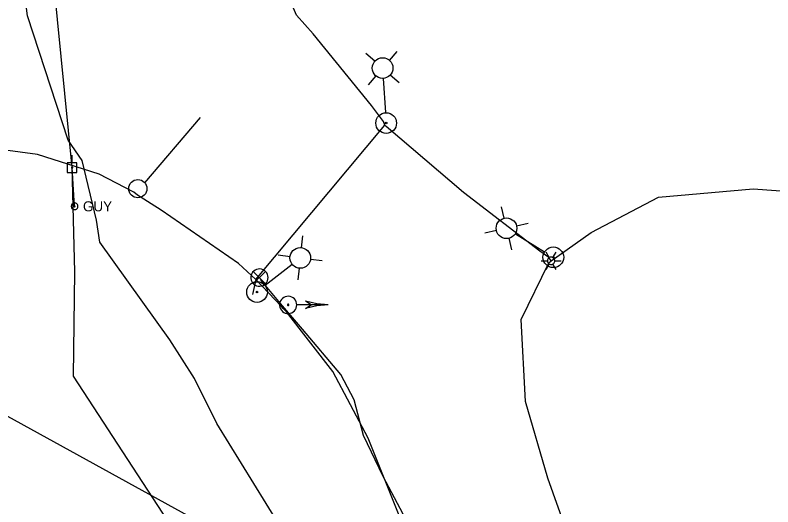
# Model space of a CAD drawing. Extents: x 596028 to 606371, y 330010 to 403088.
# Drawn here: x 603479.7 to 603769.8, y 349764.3 to 349952.6 of the extents above; entities that cross this region are included whole.
import ezdxf

# ---------------------------------------------------------------- set-up
doc = ezdxf.new("R2010")
doc.units = 0
for name, color, linetype in [('E_FTMS', 7, 'Continuous'), ('E_FTMS_Conduit', 7, 'Continuous'), ('E_LTG', 7, 'Continuous'), ('E_LTG_CID', 7, 'Continuous'), ('E_UTL_E_UG', 7, 'Continuous'), ('E_UTL_EGuyWire', 7, 'Continuous'), ('E_UTL_EPowerPole', 7, 'Continuous'), ('E_UTL_FO_UG_QWEST', 7, 'Continuous'), ('E_UTL_Overhead', 7, 'Continuous'), ('E_UTL_T_UG', 7, 'Continuous')]:
    doc.layers.add(name, color=color, linetype=linetype)

msp = doc.modelspace()

# ---------------------------------------------------------------- linework, layer by layer
at = {"layer": 'E_FTMS'}
msp.add_line((603529.38, 349888.42), (603550.69, 349913.44), dxfattribs=at)
for points in [[(603576.54, 349852.13), (603576.48, 349852.75), (603576.31, 349853.36), (603576.02, 349853.91), (603575.63, 349854.41), (603575.16, 349854.82), (603574.61, 349855.13), (603574.02, 349855.34), (603573.4, 349855.43), (603572.77, 349855.4), (603572.16, 349855.25), (603571.59, 349854.99), (603571.08, 349854.62), (603570.65, 349854.17), (603570.31, 349853.64), (603570.08, 349853.06), (603569.96, 349852.44), (603569.96, 349851.82), (603570.08, 349851.2), (603570.31, 349850.62), (603570.65, 349850.09), (603571.08, 349849.64), (603571.59, 349849.27), (603572.16, 349849.01), (603572.77, 349848.86), (603573.4, 349848.83), (603574.02, 349848.92), (603574.61, 349849.13), (603575.16, 349849.44), (603575.63, 349849.85), (603576.02, 349850.35), (603576.31, 349850.9), (603576.48, 349851.51), (603576.54, 349852.13)], [(603575.51, 349854.46), (603570.9, 349849.81)], [(603570.9, 349854.42), (603575.55, 349849.76)], [(603587.52, 349841.67), (603587.46, 349842.29), (603587.29, 349842.9), (603587, 349843.45), (603586.61, 349843.95), (603586.14, 349844.36), (603585.59, 349844.67), (603585, 349844.88), (603584.38, 349844.97), (603583.75, 349844.94), (603583.14, 349844.79), (603582.57, 349844.53), (603582.06, 349844.16), (603581.63, 349843.71), (603581.29, 349843.18), (603581.06, 349842.6), (603580.94, 349841.98), (603580.94, 349841.36), (603581.06, 349840.74), (603581.29, 349840.16), (603581.63, 349839.63), (603582.06, 349839.18), (603582.57, 349838.81), (603583.14, 349838.55), (603583.75, 349838.4), (603584.38, 349838.37), (603585, 349838.46), (603585.59, 349838.67), (603586.14, 349838.98), (603586.61, 349839.39), (603587, 349839.89), (603587.29, 349840.44), (603587.46, 349841.05), (603587.52, 349841.67)], [(603593.02, 349841.67), (603590.82, 349843.05)], [(603599.62, 349841.67), (603595.17, 349842.02), (603590.82, 349843.04)], [(603584.48, 349841.67), (603584.47, 349841.72), (603584.46, 349841.76), (603584.44, 349841.81), (603584.41, 349841.84), (603584.37, 349841.88), (603584.33, 349841.9), (603584.28, 349841.91), (603584.24, 349841.92), (603584.19, 349841.92), (603584.14, 349841.91), (603584.1, 349841.89), (603584.06, 349841.86), (603584.03, 349841.83), (603584, 349841.79), (603583.98, 349841.74), (603583.97, 349841.69), (603583.97, 349841.65), (603583.98, 349841.6), (603584, 349841.55), (603584.03, 349841.51), (603584.06, 349841.48), (603584.1, 349841.45), (603584.14, 349841.43), (603584.19, 349841.42), (603584.24, 349841.42), (603584.28, 349841.42), (603584.33, 349841.44), (603584.37, 349841.46), (603584.41, 349841.5), (603584.44, 349841.53), (603584.46, 349841.58), (603584.47, 349841.62), (603584.48, 349841.67)], [(603599.62, 349841.67), (603587.58, 349841.67)], [(603599.62, 349841.67), (603595.17, 349841.32), (603590.82, 349840.29)], [(603590.82, 349840.3), (603593.02, 349841.67)]]:
    msp.add_lwpolyline(points, dxfattribs=at)
msp.add_circle((603526.7, 349886.17), 3.5, dxfattribs=at)
at = {"layer": 'E_FTMS_Conduit'}
msp.add_lwpolyline([(603638.97, 349738.2), (603632.64, 349753.4), (603620.67, 349775.94), (603613.05, 349791.62), (603609.54, 349805.29), (603604.44, 349815), (603589.75, 349832.44), (603581.33, 349842.16), (603573.69, 349851.42)], dxfattribs=at)
at = {"layer": 'E_LTG'}
for points in [[(603622.99, 349935.31), (603626, 349938.74)], [(603617.46, 349934.95), (603614.03, 349937.97)], [(603617.82, 349929.42), (603614.81, 349925.99)], [(603623.35, 349929.78), (603626.78, 349926.77)], [(603620.66, 349928.35), (603621.51, 349915.33)], [(603666.95, 349874.83), (603665.91, 349879.28)], [(603671.65, 349871.91), (603676.1, 349872.95)], [(603664.02, 349870.12), (603659.58, 349869.09)], [(603671.26, 349868.89), (603682.35, 349862.01)], [(603589.33, 349863.56), (603589.86, 349868.09)], [(603668.73, 349867.2), (603669.77, 349862.75)], [(603584.98, 349860.12), (603580.45, 349860.65)], [(603684.18, 349859.79), (603682.98, 349861.86)], [(603686.32, 349858.56), (603686.29, 349858.83), (603686.22, 349859.09), (603686.09, 349859.33), (603685.92, 349859.54), (603685.72, 349859.72), (603685.48, 349859.86), (603685.23, 349859.94), (603684.96, 349859.98), (603684.69, 349859.97), (603684.42, 349859.91), (603684.18, 349859.79), (603683.95, 349859.64), (603683.77, 349859.44), (603683.62, 349859.21), (603683.52, 349858.96), (603683.47, 349858.69), (603683.47, 349858.42), (603683.52, 349858.15), (603683.62, 349857.9), (603683.77, 349857.67), (603683.95, 349857.48), (603684.18, 349857.32), (603684.42, 349857.21), (603684.69, 349857.14), (603684.96, 349857.13), (603685.23, 349857.17), (603685.48, 349857.26), (603685.72, 349857.39), (603685.92, 349857.57), (603686.09, 349857.78), (603686.22, 349858.03), (603686.29, 349858.29), (603686.32, 349858.56)], [(603686.32, 349858.56), (603686.29, 349858.83), (603686.22, 349859.09), (603686.09, 349859.33), (603685.92, 349859.54), (603685.72, 349859.72), (603685.48, 349859.86), (603685.23, 349859.94), (603684.96, 349859.98), (603684.69, 349859.97), (603684.42, 349859.91), (603684.18, 349859.79), (603683.95, 349859.64), (603683.77, 349859.44), (603683.62, 349859.21), (603683.52, 349858.96), (603683.47, 349858.69), (603683.47, 349858.42), (603683.52, 349858.15), (603683.62, 349857.9), (603683.77, 349857.67), (603683.95, 349857.48), (603684.18, 349857.32), (603684.42, 349857.21), (603684.69, 349857.14), (603684.96, 349857.13), (603685.23, 349857.17), (603685.48, 349857.26), (603685.72, 349857.39), (603685.92, 349857.57), (603686.09, 349857.78), (603686.22, 349858.03), (603686.29, 349858.29), (603686.32, 349858.56)], [(603686.32, 349858.56), (603686.29, 349858.83), (603686.22, 349859.09), (603686.09, 349859.33), (603685.92, 349859.54), (603685.72, 349859.72), (603685.48, 349859.86), (603685.23, 349859.94), (603684.96, 349859.98), (603684.69, 349859.97), (603684.42, 349859.91), (603684.18, 349859.79), (603683.95, 349859.64), (603683.77, 349859.44), (603683.62, 349859.21), (603683.52, 349858.96), (603683.47, 349858.69), (603683.47, 349858.42), (603683.52, 349858.15), (603683.62, 349857.9), (603683.77, 349857.67), (603683.95, 349857.48), (603684.18, 349857.32), (603684.42, 349857.21), (603684.69, 349857.14), (603684.96, 349857.13), (603685.23, 349857.17), (603685.48, 349857.26), (603685.72, 349857.39), (603685.92, 349857.57), (603686.09, 349857.78), (603686.22, 349858.03), (603686.29, 349858.29), (603686.32, 349858.56)], [(603685.6, 349859.79), (603686.79, 349861.86)], [(603585.72, 349857.17), (603575.48, 349849.07)], [(603592.77, 349859.21), (603597.3, 349858.68)], [(603681.08, 349858.56), (603683.46, 349858.56)], [(603682.98, 349855.26), (603684.18, 349857.32)], [(603685.01, 349858.56), (603685.01, 349858.58), (603685, 349858.6), (603684.99, 349858.62), (603684.98, 349858.64), (603684.96, 349858.65), (603684.94, 349858.66), (603684.92, 349858.67), (603684.9, 349858.68), (603684.87, 349858.67), (603684.85, 349858.67), (603684.83, 349858.66), (603684.81, 349858.65), (603684.8, 349858.63), (603684.78, 349858.61), (603684.78, 349858.59), (603684.77, 349858.57), (603684.77, 349858.54), (603684.78, 349858.52), (603684.78, 349858.5), (603684.8, 349858.48), (603684.81, 349858.47), (603684.83, 349858.45), (603684.85, 349858.44), (603684.87, 349858.44), (603684.9, 349858.44), (603684.92, 349858.44), (603684.94, 349858.45), (603684.96, 349858.46), (603684.98, 349858.47), (603684.99, 349858.49), (603685, 349858.51), (603685.01, 349858.53), (603685.01, 349858.56)], [(603686.79, 349855.26), (603685.6, 349857.32)], [(603686.32, 349858.56), (603688.7, 349858.56)], [(603588.42, 349855.78), (603587.89, 349851.24)]]:
    msp.add_lwpolyline(points, dxfattribs=at)
for centre, radius in [((603620.41, 349932.37), 3.96), ((603621.77, 349911.31), 3.96), ((603621.77, 349911.31), 0.303), ((603667.84, 349871.02), 3.96), ((603588.87, 349859.66), 3.96), ((603685.76, 349859.89), 3.96), ((603685.76, 349859.89), 0.303), ((603572.32, 349846.58), 3.96), ((603572.32, 349846.58), 0.303)]:
    msp.add_circle(centre, radius, dxfattribs=at)
at = {"layer": 'E_LTG_CID'}
msp.add_line((603571.88, 349851.45), (603570.53, 349845.63), dxfattribs=at)
for points in [[(603621.26, 349910.44), (603620.8, 349911.86), (603616.21, 349917.99), (603593.76, 349945.42), (603587.47, 349952.66), (603574.53, 349982.77), (603572.73, 349991.09)], [(603571.88, 349851.45), (603621.26, 349910.44)], [(603684.89, 349858.56), (603684.01, 349859.88), (603680.64, 349862.21), (603651.32, 349884.66), (603621.73, 349909.92), (603621.26, 349910.44)], [(603691.82, 349592.96), (603688.14, 349600.78), (603678.2, 349626.44), (603666.37, 349656.4), (603655.46, 349683.57), (603651.9, 349692.29), (603647.37, 349707.04), (603635.87, 349736.76), (603635.11, 349737.94), (603634.73, 349739.19), (603627.56, 349759.08), (603614.86, 349790.63), (603601.4, 349816.17), (603583.64, 349839.03), (603582.31, 349840.24), (603581.67, 349841.09), (603571.88, 349851.45), (603565.22, 349857.48), (603535.67, 349877.98), (603526.6, 349883.66), (603525.21, 349884.81), (603511.89, 349891.76), (603488.28, 349899.27), (603461.6, 349902.84)], [(603684.89, 349858.56), (603700.23, 349869.4), (603726.04, 349882.89), (603762.25, 349886.08), (603880.14, 349877.6)], [(603690.94, 349755.27), (603690.43, 349756.28), (603683.65, 349775.29), (603675.13, 349804.62), (603673.41, 349836.02), (603684.06, 349857.72), (603684.89, 349858.56)]]:
    msp.add_lwpolyline(points, dxfattribs=at)
at = {"layer": 'E_UTL_E_UG'}
msp.add_lwpolyline([(603623.55, 349660.03), (603602.47, 349660.35), (603502.01, 349814.39), (603502.63, 349854.39), (603501.53, 349894.25)], dxfattribs=at)
at = {"layer": 'E_UTL_EGuyWire'}
msp.add_line((603502.48, 349879.42), (603501.53, 349894.25), dxfattribs=at)
for points in [[(603503.76, 349879.42), (603503.74, 349879.66), (603503.67, 349879.89), (603503.56, 349880.11), (603503.41, 349880.3), (603503.23, 349880.46), (603503.01, 349880.58), (603502.78, 349880.66), (603502.54, 349880.7), (603502.3, 349880.69), (603502.06, 349880.63), (603501.84, 349880.53), (603501.64, 349880.39), (603501.47, 349880.21), (603501.34, 349880.01), (603501.25, 349879.78), (603501.2, 349879.54), (603501.2, 349879.3), (603501.25, 349879.06), (603501.34, 349878.83), (603501.47, 349878.62), (603501.64, 349878.45), (603501.84, 349878.31), (603502.06, 349878.2), (603502.3, 349878.15), (603502.54, 349878.14), (603502.78, 349878.17), (603503.01, 349878.25), (603503.23, 349878.37), (603503.41, 349878.53), (603503.56, 349878.72), (603503.67, 349878.94), (603503.74, 349879.17), (603503.76, 349879.42)], [(603502.64, 349879.42), (603502.64, 349879.45), (603502.63, 349879.48), (603502.62, 349879.5), (603502.6, 349879.53), (603502.57, 349879.55), (603502.55, 349879.56), (603502.52, 349879.57), (603502.49, 349879.58), (603502.46, 349879.58), (603502.43, 349879.57), (603502.4, 349879.56), (603502.38, 349879.54), (603502.35, 349879.52), (603502.34, 349879.49), (603502.33, 349879.46), (603502.32, 349879.43), (603502.32, 349879.4), (603502.33, 349879.37), (603502.34, 349879.34), (603502.35, 349879.32), (603502.38, 349879.3), (603502.4, 349879.28), (603502.43, 349879.27), (603502.46, 349879.26), (603502.49, 349879.26), (603502.52, 349879.26), (603502.55, 349879.27), (603502.57, 349879.29), (603502.6, 349879.31), (603502.62, 349879.33), (603502.63, 349879.36), (603502.64, 349879.39), (603502.64, 349879.42)]]:
    msp.add_lwpolyline(points, dxfattribs=at)
at = {"layer": 'E_UTL_EPowerPole'}
for points in [[(603501.5, 349896.09), (603501.5, 349899)], [(603503.34, 349896.09), (603499.66, 349896.09)], [(603499.66, 349896.09), (603499.66, 349892.4)], [(603503.34, 349892.4), (603503.34, 349896.09)], [(603499.66, 349892.4), (603503.34, 349892.4)], [(603501.77, 349894.25), (603501.77, 349894.29), (603501.75, 349894.34), (603501.73, 349894.38), (603501.71, 349894.41), (603501.67, 349894.44), (603501.63, 349894.46), (603501.59, 349894.48), (603501.54, 349894.49), (603501.5, 349894.48), (603501.46, 349894.47), (603501.41, 349894.45), (603501.38, 349894.43), (603501.35, 349894.4), (603501.32, 349894.36), (603501.3, 349894.32), (603501.3, 349894.27), (603501.3, 349894.23), (603501.3, 349894.18), (603501.32, 349894.14), (603501.35, 349894.1), (603501.38, 349894.07), (603501.41, 349894.04), (603501.46, 349894.02), (603501.5, 349894.01), (603501.54, 349894.01), (603501.59, 349894.02), (603501.63, 349894.03), (603501.67, 349894.05), (603501.71, 349894.08), (603501.73, 349894.12), (603501.75, 349894.16), (603501.77, 349894.2), (603501.77, 349894.25)]]:
    msp.add_lwpolyline(points, dxfattribs=at)
at = {"layer": 'E_UTL_FO_UG_QWEST'}
msp.add_lwpolyline([(603663.94, 349544.71), (603650.53, 349599.53), (603652.06, 349621.09), (603647.7, 349647.47), (603629.6, 349681.66), (603627.07, 349683.96), (603589.94, 349742.68), (603556.96, 349796.28), (603548.35, 349813.51), (603539, 349828.35), (603512.18, 349865.69), (603510.88, 349874.08), (603505.43, 349896.9), (603500.08, 349904.76), (603484.43, 349952.42), (603479.94, 349986.84)], dxfattribs=at)
at = {"layer": 'E_UTL_Overhead'}
msp.add_lwpolyline([(603501.53, 349894.25), (603485.97, 350051.51), (603483.73, 350087.05)], dxfattribs=at)
at = {"layer": 'E_UTL_T_UG'}
msp.add_lwpolyline([(603184.3, 349870.93), (603185.43, 349861.41), (603371.56, 349857.02), (603580.78, 349741.72), (603627.61, 349658.53)], dxfattribs=at)

# ---------------------------------------------------------------- texts
at = {"layer": 'E_UTL_EGuyWire'}
msp.add_text('GUY', height=3.85, dxfattribs=at).set_placement((603505.69, 349877.49))

doc.saveas('drawing.dxf')
